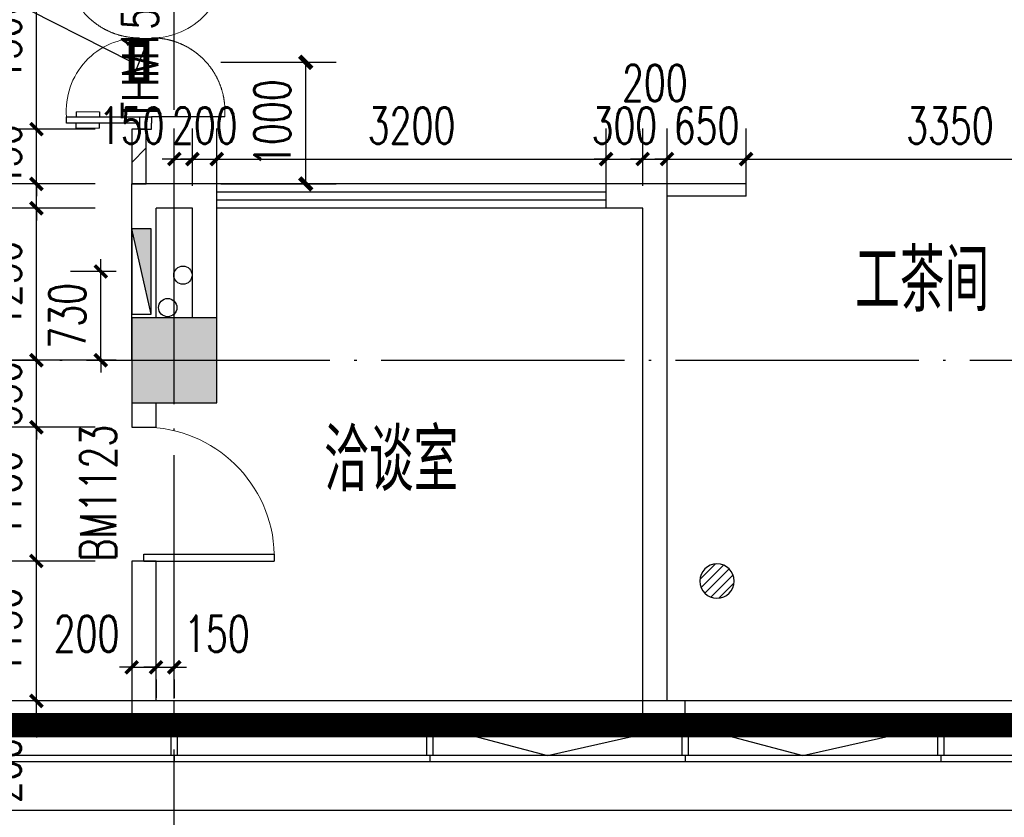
# Model space of a CAD drawing. Extents: x 797781 to 1255204, y 21234 to 1024248.
# Tile 518 of 656: x 928838 to 936930, y 566405 to 572962. Entities that reach past the tile are written whole.
import ezdxf

# ---------------------------------------------------------------- set-up
doc = ezdxf.new("R2010")
doc.units = 0
doc.header["$LTSCALE"] = 1000
doc.header["$MEASUREMENT"] = 0
doc.linetypes.add('230303生产综合楼-平面图_t8$0$DASHED2', pattern=[0.375, 0.25, -0.125])
doc.linetypes.add('230303生产综合楼-平面图_t8$0$DOTE', pattern=[2.42, 2, -0.2, 0.02, -0.2])
for name, color, linetype in [('230303生产综合楼-平面图_t8$0$3T_WOOD', 21, 'Continuous'), ('230303生产综合楼-平面图_t8$0$COLUMN', 40, 'Continuous'), ('230303生产综合楼-平面图_t8$0$CURTWALL', 4, 'Continuous'), ('230303生产综合楼-平面图_t8$0$DOOR_FIRE', 4, 'Continuous'), ('230303生产综合楼-平面图_t8$0$DOTE', 1, '230303生产综合楼-平面图_t8$0$DOTE'), ('230303生产综合楼-平面图_t8$0$PUB_DIM', 3, 'Continuous'), ('230303生产综合楼-平面图_t8$0$PUB_HATCH', 8, 'Continuous'), ('230303生产综合楼-平面图_t8$0$PUB_TEXT', 7, 'Continuous'), ('230303生产综合楼-平面图_t8$0$VPIPE-雨水', 4, 'Continuous'), ('230303生产综合楼-平面图_t8$0$WALL', 40, 'Continuous'), ('230303生产综合楼-平面图_t8$0$WALL-MOVE', 6, 'Continuous'), ('230303生产综合楼-平面图_t8$0$WINDOW', 4, 'Continuous'), ('230303生产综合楼-平面图_t8$0$WINDOW_TEXT', 7, 'Continuous'), ('230303生产综合楼-平面图_t8$0$看线', 115, 'Continuous'), ('DIM_LEAD', 3, 'Continuous'), ('EQUIP_地漏', 7, 'Continuous'), ('EQUIP_消火栓', 7, 'Continuous'), ('PUB_DIM', 3, 'Continuous'), ('PUB_HATCH', 8, 'Continuous'), ('VPIPE-消防', 1, 'Continuous'), ('电气洞口', 6, 'Continuous')]:
    doc.layers.add(name, color=color, linetype=linetype)
doc.styles.add('230303生产综合楼-平面图_t8$0$_TCH_DIM', font='SIMPLEX', dxfattribs={"bigfont": 'GBCBIG'})
doc.styles.add('230303生产综合楼-平面图_T8$0$_TCH_DIM_T3', font='SIMPLEX', dxfattribs={"width": 0.705882, "bigfont": 'GBCBIG'})
doc.styles.add('230303生产综合楼-平面图_t8$0$_TCH_WINDOW', font='SIMPLEX', dxfattribs={"height": 3.5, "bigfont": 'GBCBIG'})
doc.styles.add('_TCH_DIM_T3', font='SIMPLEX', dxfattribs={"width": 0.705882, "bigfont": 'GBCBIG'})
doc.dimstyles.new('230303生产综合楼-平面图_T8$0$_TCH_ARCH&&100', dxfattribs={"dimtxt": 297.5, "dimasz": 100, "dimexe": 250, "dimexo": 300, "dimgap": 126.25, "dimtad": 1, "dimdec": 0, "dimzin": 0, "dimdsep": 46, "dimtxsty": '230303生产综合楼-平面图_T8$0$_TCH_DIM_T3', "dimblk": '230303生产综合楼-平面图_t8$0$_ArchTick', "dimcen": 0.09, "dimclrt": 7, "dimazin": 2, "dimtfac": 1, "dimtdec": 0, "dimtix": 1, "dimtmove": 2, "dimatfit": 3, "dimfxl": 1, "dimtolj": 1, "dimtzin": 0, "dimarcsym": 0})
doc.dimstyles.new('_TCH_ARCH&&100', dxfattribs={"dimtxt": 297.5, "dimasz": 100, "dimexe": 250, "dimexo": 300, "dimgap": 126.25, "dimtad": 1, "dimdec": 0, "dimzin": 0, "dimdsep": 46, "dimtxsty": '_TCH_DIM_T3', "dimblk": 'ARCHTICK', "dimcen": 0.09, "dimclrt": 7, "dimazin": 2, "dimtfac": 1, "dimtdec": 0, "dimtix": 1, "dimtmove": 2, "dimatfit": 3, "dimfxl": 1, "dimtolj": 1, "dimtzin": 0, "dimarcsym": 0})

# ---------------------------------------------------------------- blocks, each defined once
blk = doc.blocks.new('AQ6-8')
at = {"color": 2, "linetype": '230303生产综合楼-平面图_t8$0$DOTE', "ltscale": 2, "const_width": 200}
blk.add_lwpolyline([(1030371.3, 562087.5), (1110171.3, 562086.9)], dxfattribs=at)
blk = doc.blocks.new('_ArchTick')
at = {"color": 0, "linetype": 'ByBlock', "const_width": 0.4}
blk.add_lwpolyline([(-0.5, -0.5), (0.5, 0.5)], dxfattribs=at)
blk = doc.blocks.new('*D6737')
at = {"layer": 'Defpoints', "color": 0, "transparency": 16777216}
for p in [(825719.5, 570215.7), (826717.7, 570215.6), (825719.4, 569216.1)]:
    blk.add_point(p, dxfattribs=at)
at = {"layer": 'PUB_DIM', "color": 0, "lineweight": -2, "transparency": 16777216}
for p, q in [((826019.5, 570215.7), (826967.7, 570215.6)), ((826717.7, 569216), (826717.7, 570215.6)), ((826019.4, 569216.1), (826967.7, 569216))]:
    blk.add_line(p, q, dxfattribs=at)
at = {"layer": 'PUB_DIM', "color": 0, "lineweight": -2, "transparency": 16777216, "xscale": 100, "yscale": 100, "zscale": 100}
for p, rotation in [((826717.7, 570215.6), 89.99667025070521), ((826717.7, 569216), 269.9966702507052)]:
    blk.add_blockref('_ArchTick', p, dxfattribs=dict(at, rotation=rotation))
at = {"layer": 'PUB_DIM', "color": 7, "transparency": 16777216, "insert": (826442.7, 569715.9), "char_height": 297.5, "attachment_point": 5, "rotation": 89.99667, "style": '_TCH_DIM_T3'}
blk.add_mtext('\\A1;1000', dxfattribs=at)
blk = doc.blocks.new('$TwtSys$00000141')
for p, q in [((-94.2, 7.7), (-10.1, 91.8)), ((-94.2, 7.7), (-10.1, 91.8)), ((-87.2, -35.1), (35.1, 87.2)), ((-87.2, -35.1), (35.1, 87.2)), ((-66.5, -66.5), (66.5, 66.5)), ((-66.5, -66.5), (66.5, 66.5)), ((-32.4, -87.1), (87.6, 32.9)), ((-32.4, -87.1), (87.6, 32.9)), ((11.4, -92.3), (92.3, -11.4)), ((11.4, -92.3), (92.3, -11.4))]:
    blk.add_line(p, q)
blk.add_circle((0, 0), 94)
blk.add_circle((0, 0), 94)
blk = doc.blocks.new('6FDL')
at = {"layer": 'EQUIP_地漏', "xscale": -1.5, "yscale": 1.5, "zscale": 1.5, "rotation": 90}
blk.add_blockref('$TwtSys$00000141', (1100812.1, 382489.7), dxfattribs=at)
blk = doc.blocks.new('230303生产综合楼-平面图_t8$0$_ArchTick')
at = {"color": 0, "linetype": 'ByBlock', "const_width": 0.3}
blk.add_lwpolyline([(-0.5, -0.5), (0.5, 0.5)], dxfattribs=at)
blk = doc.blocks.new('*D6325')
at = {"layer": '230303生产综合楼-平面图_t8$0$PUB_DIM', "color": 0, "lineweight": -2, "transparency": 16777216}
for p, q in [((1195264.5, 349567.6), (1195264.5, 349667.6)), ((1195390.8, 349567.6), (1195014.5, 349567.6)), ((1195264.5, 348837.6), (1195264.5, 349567.6)), ((1195390.8, 348837.6), (1195014.5, 348837.6)), ((1195264.5, 348837.6), (1195264.5, 348737.6))]:
    blk.add_line(p, q, dxfattribs=at)
at = {"layer": 'Defpoints', "color": 0, "transparency": 16777216}
for p in [(1195264.5, 349567.6), (1195690.8, 349567.6), (1195690.8, 348837.6)]:
    blk.add_point(p, dxfattribs=at)
at = {"layer": '230303生产综合楼-平面图_t8$0$PUB_DIM', "color": 0, "lineweight": -2, "transparency": 16777216, "xscale": 100, "yscale": 100, "zscale": 100}
for p, rotation in [((1195264.5, 349567.6), 270), ((1195264.5, 348837.6), 90)]:
    blk.add_blockref('230303生产综合楼-平面图_t8$0$_ArchTick', p, dxfattribs=dict(at, rotation=rotation))
at = {"layer": '230303生产综合楼-平面图_t8$0$PUB_DIM', "color": 7, "transparency": 16777216, "insert": (1194989.5, 349202.6), "char_height": 297.5, "attachment_point": 5, "rotation": 90, "style": '230303生产综合楼-平面图_T8$0$_TCH_DIM_T3'}
blk.add_mtext('\\A1;730', dxfattribs=at)
blk = doc.blocks.new('$TwtSys$00000434')
for p, q in [((-0.5, 0.5), (-0.5, -0.5)), ((-0.5, -0.5), (0.5, 0.5)), ((0.5, 0.5), (-0.5, 0.5)), ((0.5, -0.5), (0.5, 0.5)), ((-0.5, -0.5), (0.5, -0.5))]:
    blk.add_line(p, q)
blk.add_solid([(0.5, -0.5), (0.5, 0.5), (-0.5, -0.5)])
blk = doc.blocks.new('230303生产综合楼-平面图_t8$0$6WLGJ')
at = {"layer": '230303生产综合楼-平面图_t8$0$3T_WOOD'}
for points in [[(1047166.3, 366736.9), (1047116.3, 366736.9), (1047116.3, 366986.9), (1047166.3, 366986.9)], [(1049266.3, 366736.9), (1049216.3, 366736.9), (1049216.3, 366986.9), (1049266.3, 366986.9)], [(1051366.3, 366736.9), (1051316.3, 366736.9), (1051316.3, 366986.9), (1051366.3, 366986.9)], [(1053466.3, 366736.9), (1053416.3, 366736.9), (1053416.3, 366986.9), (1053466.3, 366986.9)]]:
    blk.add_lwpolyline(points, close=True, dxfattribs=at)
for points in [[(1047141.3, 366736.9), (1047141.4, 366686.9)], [(1047141.3, 366736.9), (1047141.4, 366686.9)], [(1049241.3, 366736.9), (1049241.4, 366686.9)], [(1051341.3, 366736.9), (1051341.4, 366686.9)], [(1053441.3, 366736.9), (1053441.4, 366686.9)]]:
    blk.add_lwpolyline(points, dxfattribs=at)
blk = doc.blocks.new('*D5005')
at = {"layer": '230303生产综合楼-平面图_t8$0$PUB_DIM', "color": 0, "lineweight": -2, "transparency": 16777216}
for p, q in [((930108, 571597.2), (930108, 572066.5)), ((930258, 571597.2), (930258, 572066.5)), ((930108, 571816.5), (930008, 571816.5)), ((930108, 571816.5), (930258, 571816.5)), ((930258, 571816.5), (930358, 571816.5))]:
    blk.add_line(p, q, dxfattribs=at)
at = {"layer": 'Defpoints', "color": 0, "transparency": 16777216}
for p in [(930258, 571816.5), (930108, 571297.2), (930258, 571297.2)]:
    blk.add_point(p, dxfattribs=at)
at = {"layer": '230303生产综合楼-平面图_t8$0$PUB_DIM', "color": 0, "lineweight": -2, "transparency": 16777216, "xscale": 100, "yscale": 100, "zscale": 100}
blk.add_blockref('230303生产综合楼-平面图_t8$0$_ArchTick', (930108, 571816.5), dxfattribs=at)
at = {"layer": '230303生产综合楼-平面图_t8$0$PUB_DIM', "color": 0, "lineweight": -2, "transparency": 16777216, "xscale": 100, "yscale": 100, "zscale": 100, "rotation": 180}
blk.add_blockref('230303生产综合楼-平面图_t8$0$_ArchTick', (930258, 571816.5), dxfattribs=at)
at = {"layer": '230303生产综合楼-平面图_t8$0$PUB_DIM', "color": 7, "transparency": 16777216, "insert": (929758, 572091.5), "char_height": 297.5, "attachment_point": 5, "style": '230303生产综合楼-平面图_T8$0$_TCH_DIM_T3'}
blk.add_mtext('\\A1;150', dxfattribs=at)
blk = doc.blocks.new('*D5006')
at = {"layer": '230303生产综合楼-平面图_t8$0$PUB_DIM', "color": 0, "lineweight": -2, "transparency": 16777216}
for p, q in [((930258, 571597.2), (930258, 572066.5)), ((930458, 571597.2), (930458, 572066.5)), ((930258, 571816.5), (930158, 571816.5)), ((930258, 571816.5), (930458, 571816.5)), ((930458, 571816.5), (930558, 571816.5))]:
    blk.add_line(p, q, dxfattribs=at)
at = {"layer": 'Defpoints', "color": 0, "transparency": 16777216}
for p in [(930458, 571816.5), (930258, 571297.2), (930458, 571297.2)]:
    blk.add_point(p, dxfattribs=at)
at = {"layer": '230303生产综合楼-平面图_t8$0$PUB_DIM', "color": 0, "lineweight": -2, "transparency": 16777216, "xscale": 100, "yscale": 100, "zscale": 100}
blk.add_blockref('230303生产综合楼-平面图_t8$0$_ArchTick', (930258, 571816.5), dxfattribs=at)
at = {"layer": '230303生产综合楼-平面图_t8$0$PUB_DIM', "color": 0, "lineweight": -2, "transparency": 16777216, "xscale": 100, "yscale": 100, "zscale": 100, "rotation": 180}
blk.add_blockref('230303生产综合楼-平面图_t8$0$_ArchTick', (930458, 571816.5), dxfattribs=at)
at = {"layer": '230303生产综合楼-平面图_t8$0$PUB_DIM', "color": 7, "transparency": 16777216, "insert": (930358, 572091.5), "char_height": 297.5, "attachment_point": 5, "style": '230303生产综合楼-平面图_T8$0$_TCH_DIM_T3'}
blk.add_mtext('\\A1;200', dxfattribs=at)
blk = doc.blocks.new('*D5007')
at = {"layer": '230303生产综合楼-平面图_t8$0$PUB_DIM', "color": 0, "lineweight": -2, "transparency": 16777216}
for p, q in [((930458, 571597.2), (930458, 572066.5)), ((933658, 571597.2), (933658, 572066.5)), ((930458, 571816.5), (933658, 571816.5))]:
    blk.add_line(p, q, dxfattribs=at)
at = {"layer": 'Defpoints', "color": 0, "transparency": 16777216}
for p in [(933658, 571816.5), (930458, 571297.2), (933658, 571297.2)]:
    blk.add_point(p, dxfattribs=at)
at = {"layer": '230303生产综合楼-平面图_t8$0$PUB_DIM', "color": 0, "lineweight": -2, "transparency": 16777216, "xscale": 100, "yscale": 100, "zscale": 100, "rotation": 180}
blk.add_blockref('230303生产综合楼-平面图_t8$0$_ArchTick', (930458, 571816.5), dxfattribs=at)
at = {"layer": '230303生产综合楼-平面图_t8$0$PUB_DIM', "color": 0, "lineweight": -2, "transparency": 16777216, "xscale": 100, "yscale": 100, "zscale": 100}
blk.add_blockref('230303生产综合楼-平面图_t8$0$_ArchTick', (933658, 571816.5), dxfattribs=at)
at = {"layer": '230303生产综合楼-平面图_t8$0$PUB_DIM', "color": 7, "transparency": 16777216, "insert": (932058, 572091.5), "char_height": 297.5, "attachment_point": 5, "style": '230303生产综合楼-平面图_T8$0$_TCH_DIM_T3'}
blk.add_mtext('\\A1;3200', dxfattribs=at)
blk = doc.blocks.new('*D5008')
at = {"layer": '230303生产综合楼-平面图_t8$0$PUB_DIM', "color": 0, "lineweight": -2, "transparency": 16777216}
for p, q in [((933658, 571597.2), (933658, 572066.5)), ((933958, 571597.2), (933958, 572066.5)), ((933658, 571816.5), (933558, 571816.5)), ((933658, 571816.5), (933958, 571816.5)), ((933958, 571816.5), (934058, 571816.5))]:
    blk.add_line(p, q, dxfattribs=at)
at = {"layer": 'Defpoints', "color": 0, "transparency": 16777216}
for p in [(933958, 571816.5), (933658, 571297.2), (933958, 571297.2)]:
    blk.add_point(p, dxfattribs=at)
at = {"layer": '230303生产综合楼-平面图_t8$0$PUB_DIM', "color": 0, "lineweight": -2, "transparency": 16777216, "xscale": 100, "yscale": 100, "zscale": 100}
blk.add_blockref('230303生产综合楼-平面图_t8$0$_ArchTick', (933658, 571816.5), dxfattribs=at)
at = {"layer": '230303生产综合楼-平面图_t8$0$PUB_DIM', "color": 0, "lineweight": -2, "transparency": 16777216, "xscale": 100, "yscale": 100, "zscale": 100, "rotation": 180}
blk.add_blockref('230303生产综合楼-平面图_t8$0$_ArchTick', (933958, 571816.5), dxfattribs=at)
at = {"layer": '230303生产综合楼-平面图_t8$0$PUB_DIM', "color": 7, "transparency": 16777216, "insert": (933808, 572091.5), "char_height": 297.5, "attachment_point": 5, "style": '230303生产综合楼-平面图_T8$0$_TCH_DIM_T3'}
blk.add_mtext('\\A1;300', dxfattribs=at)
blk = doc.blocks.new('*D5009')
at = {"layer": '230303生产综合楼-平面图_t8$0$PUB_DIM', "color": 0, "lineweight": -2, "transparency": 16777216}
for p, q in [((933958, 571597.2), (933958, 572066.5)), ((934158, 571597.2), (934158, 572066.5)), ((933958, 571816.5), (933858, 571816.5)), ((933958, 571816.5), (934158, 571816.5)), ((934158, 571816.5), (934258, 571816.5))]:
    blk.add_line(p, q, dxfattribs=at)
at = {"layer": 'Defpoints', "color": 0, "transparency": 16777216}
for p in [(934158, 571816.5), (933958, 571297.2), (934158, 571297.2)]:
    blk.add_point(p, dxfattribs=at)
at = {"layer": '230303生产综合楼-平面图_t8$0$PUB_DIM', "color": 0, "lineweight": -2, "transparency": 16777216, "xscale": 100, "yscale": 100, "zscale": 100}
blk.add_blockref('230303生产综合楼-平面图_t8$0$_ArchTick', (933958, 571816.5), dxfattribs=at)
at = {"layer": '230303生产综合楼-平面图_t8$0$PUB_DIM', "color": 0, "lineweight": -2, "transparency": 16777216, "xscale": 100, "yscale": 100, "zscale": 100, "rotation": 180}
blk.add_blockref('230303生产综合楼-平面图_t8$0$_ArchTick', (934158, 571816.5), dxfattribs=at)
at = {"layer": '230303生产综合楼-平面图_t8$0$PUB_DIM', "color": 7, "transparency": 16777216, "insert": (934058, 572441.5), "char_height": 297.5, "attachment_point": 5, "style": '230303生产综合楼-平面图_T8$0$_TCH_DIM_T3'}
blk.add_mtext('\\A1;200', dxfattribs=at)
blk = doc.blocks.new('*D5010')
at = {"layer": '230303生产综合楼-平面图_t8$0$PUB_DIM', "color": 0, "lineweight": -2, "transparency": 16777216}
for p, q in [((934158, 571597.2), (934158, 572066.5)), ((934807.7, 571597.2), (934807.7, 572066.5)), ((934158, 571816.5), (934058, 571816.5)), ((934158, 571816.5), (934807.7, 571816.5)), ((934807.7, 571816.5), (934907.7, 571816.5))]:
    blk.add_line(p, q, dxfattribs=at)
at = {"layer": 'Defpoints', "color": 0, "transparency": 16777216}
for p in [(934807.7, 571816.5), (934158, 571297.2), (934807.7, 571297.2)]:
    blk.add_point(p, dxfattribs=at)
at = {"layer": '230303生产综合楼-平面图_t8$0$PUB_DIM', "color": 0, "lineweight": -2, "transparency": 16777216, "xscale": 100, "yscale": 100, "zscale": 100}
blk.add_blockref('230303生产综合楼-平面图_t8$0$_ArchTick', (934158, 571816.5), dxfattribs=at)
at = {"layer": '230303生产综合楼-平面图_t8$0$PUB_DIM', "color": 0, "lineweight": -2, "transparency": 16777216, "xscale": 100, "yscale": 100, "zscale": 100, "rotation": 180}
blk.add_blockref('230303生产综合楼-平面图_t8$0$_ArchTick', (934807.7, 571816.5), dxfattribs=at)
at = {"layer": '230303生产综合楼-平面图_t8$0$PUB_DIM', "color": 7, "transparency": 16777216, "insert": (934482.9, 572091.5), "char_height": 297.5, "attachment_point": 5, "style": '230303生产综合楼-平面图_T8$0$_TCH_DIM_T3'}
blk.add_mtext('\\A1;650', dxfattribs=at)
blk = doc.blocks.new('*D5011')
at = {"layer": '230303生产综合楼-平面图_t8$0$PUB_DIM', "color": 0, "lineweight": -2, "transparency": 16777216}
for p, q in [((934807.7, 571597.2), (934807.7, 572066.5)), ((938158, 571597.2), (938158, 572066.5)), ((934807.7, 571816.5), (938158, 571816.5))]:
    blk.add_line(p, q, dxfattribs=at)
at = {"layer": 'Defpoints', "color": 0, "transparency": 16777216}
for p in [(938158, 571816.5), (934807.7, 571297.2), (938158, 571297.2)]:
    blk.add_point(p, dxfattribs=at)
at = {"layer": '230303生产综合楼-平面图_t8$0$PUB_DIM', "color": 0, "lineweight": -2, "transparency": 16777216, "xscale": 100, "yscale": 100, "zscale": 100, "rotation": 180}
blk.add_blockref('230303生产综合楼-平面图_t8$0$_ArchTick', (934807.7, 571816.5), dxfattribs=at)
at = {"layer": '230303生产综合楼-平面图_t8$0$PUB_DIM', "color": 0, "lineweight": -2, "transparency": 16777216, "xscale": 100, "yscale": 100, "zscale": 100}
blk.add_blockref('230303生产综合楼-平面图_t8$0$_ArchTick', (938158, 571816.5), dxfattribs=at)
at = {"layer": '230303生产综合楼-平面图_t8$0$PUB_DIM', "color": 7, "transparency": 16777216, "insert": (936482.9, 572091.5), "char_height": 297.5, "attachment_point": 5, "style": '230303生产综合楼-平面图_T8$0$_TCH_DIM_T3'}
blk.add_mtext('\\A1;3350', dxfattribs=at)
blk = doc.blocks.new('*D5015')
at = {"layer": '230303生产综合楼-平面图_t8$0$PUB_DIM', "color": 0, "lineweight": -2, "transparency": 16777216}
for p, q in [((929758, 567638.5), (929658, 567638.5)), ((929758, 567638.5), (929958, 567638.5)), ((929958, 567638.5), (930058, 567638.5)), ((929758, 567537.2), (929758, 567388.5)), ((929958, 567537.2), (929958, 567388.5))]:
    blk.add_line(p, q, dxfattribs=at)
at = {"layer": 'Defpoints', "color": 0, "transparency": 16777216}
for p in [(929758, 567837.2), (929958, 567837.2), (929958, 567638.5)]:
    blk.add_point(p, dxfattribs=at)
at = {"layer": '230303生产综合楼-平面图_t8$0$PUB_DIM', "color": 0, "lineweight": -2, "transparency": 16777216, "xscale": 100, "yscale": 100, "zscale": 100}
blk.add_blockref('230303生产综合楼-平面图_t8$0$_ArchTick', (929758, 567638.5), dxfattribs=at)
at = {"layer": '230303生产综合楼-平面图_t8$0$PUB_DIM', "color": 0, "lineweight": -2, "transparency": 16777216, "xscale": 100, "yscale": 100, "zscale": 100, "rotation": 180}
blk.add_blockref('230303生产综合楼-平面图_t8$0$_ArchTick', (929958, 567638.5), dxfattribs=at)
at = {"layer": '230303生产综合楼-平面图_t8$0$PUB_DIM', "color": 7, "transparency": 16777216, "insert": (929388, 567913.5), "char_height": 297.5, "attachment_point": 5, "style": '230303生产综合楼-平面图_T8$0$_TCH_DIM_T3'}
blk.add_mtext('\\A1;200', dxfattribs=at)
blk = doc.blocks.new('*D5016')
at = {"layer": '230303生产综合楼-平面图_t8$0$PUB_DIM', "color": 0, "lineweight": -2, "transparency": 16777216}
for p, q in [((929958, 567638.5), (929858, 567638.5)), ((929958, 567638.5), (930108, 567638.5)), ((930108, 567638.5), (930208, 567638.5)), ((929958, 567537.2), (929958, 567388.5)), ((930108, 567537.2), (930108, 567388.5))]:
    blk.add_line(p, q, dxfattribs=at)
at = {"layer": 'Defpoints', "color": 0, "transparency": 16777216}
for p in [(929958, 567837.2), (930108, 567837.2), (930108, 567638.5)]:
    blk.add_point(p, dxfattribs=at)
at = {"layer": '230303生产综合楼-平面图_t8$0$PUB_DIM', "color": 0, "lineweight": -2, "transparency": 16777216, "xscale": 100, "yscale": 100, "zscale": 100}
blk.add_blockref('230303生产综合楼-平面图_t8$0$_ArchTick', (929958, 567638.5), dxfattribs=at)
at = {"layer": '230303生产综合楼-平面图_t8$0$PUB_DIM', "color": 0, "lineweight": -2, "transparency": 16777216, "xscale": 100, "yscale": 100, "zscale": 100, "rotation": 180}
blk.add_blockref('230303生产综合楼-平面图_t8$0$_ArchTick', (930108, 567638.5), dxfattribs=at)
at = {"layer": '230303生产综合楼-平面图_t8$0$PUB_DIM', "color": 7, "transparency": 16777216, "insert": (930458, 567913.5), "char_height": 297.5, "attachment_point": 5, "style": '230303生产综合楼-平面图_T8$0$_TCH_DIM_T3'}
blk.add_mtext('\\A1;150', dxfattribs=at)
blk = doc.blocks.new('*D5074')
at = {"layer": '230303生产综合楼-平面图_t8$0$PUB_DIM', "color": 0, "lineweight": -2, "transparency": 16777216}
for p, q in [((929458.4, 573562.2), (928724.9, 573562.2)), ((928974.8, 572062.2), (928974.9, 573562.2)), ((929458.3, 572062.2), (928724.8, 572062.2))]:
    blk.add_line(p, q, dxfattribs=at)
at = {"layer": 'Defpoints', "color": 0, "transparency": 16777216}
for p in [(928974.9, 573562.2), (929758.4, 573562.2), (929758.3, 572062.2)]:
    blk.add_point(p, dxfattribs=at)
at = {"layer": '230303生产综合楼-平面图_t8$0$PUB_DIM', "color": 0, "lineweight": -2, "transparency": 16777216, "xscale": 100, "yscale": 100, "zscale": 100}
for p, rotation in [((928974.9, 573562.2), 89.99671250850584), ((928974.8, 572062.2), 269.9967125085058)]:
    blk.add_blockref('230303生产综合楼-平面图_t8$0$_ArchTick', p, dxfattribs=dict(at, rotation=rotation))
at = {"layer": '230303生产综合楼-平面图_t8$0$PUB_DIM', "color": 7, "transparency": 16777216, "insert": (928699.8, 572812.2), "char_height": 297.5, "attachment_point": 5, "rotation": 89.99671, "style": '230303生产综合楼-平面图_T8$0$_TCH_DIM_T3'}
blk.add_mtext('\\A1;1500', dxfattribs=at)
blk = doc.blocks.new('*D5075')
at = {"layer": '230303生产综合楼-平面图_t8$0$PUB_DIM', "color": 0, "lineweight": -2, "transparency": 16777216}
for p, q in [((928974.8, 572062.2), (928974.8, 572162.2)), ((929458.3, 572062.2), (928724.8, 572062.2)), ((928974.8, 571612.2), (928974.8, 572062.2)), ((929458.3, 571612.2), (928724.8, 571612.2)), ((928974.8, 571612.2), (928974.8, 571512.2))]:
    blk.add_line(p, q, dxfattribs=at)
at = {"layer": 'Defpoints', "color": 0, "transparency": 16777216}
for p in [(928974.8, 572062.2), (929758.3, 572062.2), (929758.3, 571612.2)]:
    blk.add_point(p, dxfattribs=at)
at = {"layer": '230303生产综合楼-平面图_t8$0$PUB_DIM', "color": 0, "lineweight": -2, "transparency": 16777216, "xscale": 100, "yscale": 100, "zscale": 100}
for p, rotation in [((928974.8, 572062.2), 269.9967125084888), ((928974.8, 571612.2), 89.99671250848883)]:
    blk.add_blockref('230303生产综合楼-平面图_t8$0$_ArchTick', p, dxfattribs=dict(at, rotation=rotation))
at = {"layer": '230303生产综合楼-平面图_t8$0$PUB_DIM', "color": 7, "transparency": 16777216, "insert": (928699.8, 571837.2), "char_height": 297.5, "attachment_point": 5, "rotation": 89.99671, "style": '230303生产综合楼-平面图_T8$0$_TCH_DIM_T3'}
blk.add_mtext('\\A1;450', dxfattribs=at)
blk = doc.blocks.new('*D5076')
at = {"layer": '230303生产综合楼-平面图_t8$0$PUB_DIM', "color": 0, "lineweight": -2, "transparency": 16777216}
for p, q in [((928974.8, 571612.2), (928974.8, 571712.2)), ((929458.3, 571612.2), (928724.8, 571612.2)), ((928974.8, 571412.2), (928974.8, 571612.2)), ((929458.2, 571412.2), (928724.8, 571412.2)), ((928974.8, 571412.2), (928974.8, 571312.2))]:
    blk.add_line(p, q, dxfattribs=at)
at = {"layer": 'Defpoints', "color": 0, "transparency": 16777216}
for p in [(928974.8, 571612.2), (929758.3, 571612.2), (929758.2, 571412.2)]:
    blk.add_point(p, dxfattribs=at)
at = {"layer": '230303生产综合楼-平面图_t8$0$PUB_DIM', "color": 0, "lineweight": -2, "transparency": 16777216, "xscale": 100, "yscale": 100, "zscale": 100}
for p, rotation in [((928974.8, 571612.2), 269.9967125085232), ((928974.8, 571412.2), 89.99671250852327)]:
    blk.add_blockref('230303生产综合楼-平面图_t8$0$_ArchTick', p, dxfattribs=dict(at, rotation=rotation))
at = {"layer": '230303生产综合楼-平面图_t8$0$PUB_DIM', "color": 7, "transparency": 16777216, "insert": (928349.8, 571537.2), "char_height": 297.5, "attachment_point": 5, "rotation": 89.99671, "style": '230303生产综合楼-平面图_T8$0$_TCH_DIM_T3'}
blk.add_mtext('\\A1;200', dxfattribs=at)
blk = doc.blocks.new('*D5077')
at = {"layer": '230303生产综合楼-平面图_t8$0$PUB_DIM', "color": 0, "lineweight": -2, "transparency": 16777216}
for p, q in [((929458.2, 571412.2), (928724.8, 571412.2)), ((928974.7, 570162.2), (928974.8, 571412.2)), ((929458.2, 570162.2), (928724.7, 570162.2))]:
    blk.add_line(p, q, dxfattribs=at)
at = {"layer": 'Defpoints', "color": 0, "transparency": 16777216}
for p in [(928974.8, 571412.2), (929758.2, 571412.2), (929758.2, 570162.1)]:
    blk.add_point(p, dxfattribs=at)
at = {"layer": '230303生产综合楼-平面图_t8$0$PUB_DIM', "color": 0, "lineweight": -2, "transparency": 16777216, "xscale": 100, "yscale": 100, "zscale": 100}
for p, rotation in [((928974.8, 571412.2), 89.99671250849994), ((928974.7, 570162.2), 269.9967125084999)]:
    blk.add_blockref('230303生产综合楼-平面图_t8$0$_ArchTick', p, dxfattribs=dict(at, rotation=rotation))
at = {"layer": '230303生产综合楼-平面图_t8$0$PUB_DIM', "color": 7, "transparency": 16777216, "insert": (928699.7, 570787.2), "char_height": 297.5, "attachment_point": 5, "rotation": 89.99671, "style": '230303生产综合楼-平面图_T8$0$_TCH_DIM_T3'}
blk.add_mtext('\\A1;1250', dxfattribs=at)
blk = doc.blocks.new('*D5078')
at = {"layer": '230303生产综合楼-平面图_t8$0$PUB_DIM', "color": 0, "lineweight": -2, "transparency": 16777216}
for p, q in [((928974.7, 570162.2), (928974.7, 570262.2)), ((929458.2, 570162.2), (928724.7, 570162.2)), ((928974.7, 569612.2), (928974.7, 570162.2)), ((929458.1, 569612.2), (928724.7, 569612.2)), ((928974.7, 569612.2), (928974.7, 569512.2))]:
    blk.add_line(p, q, dxfattribs=at)
at = {"layer": 'Defpoints', "color": 0, "transparency": 16777216}
for p in [(928974.7, 570162.2), (929758.2, 570162.1), (929758.1, 569612.1)]:
    blk.add_point(p, dxfattribs=at)
at = {"layer": '230303生产综合楼-平面图_t8$0$PUB_DIM', "color": 0, "lineweight": -2, "transparency": 16777216, "xscale": 100, "yscale": 100, "zscale": 100}
for p, rotation in [((928974.7, 570162.2), 269.9967125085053), ((928974.7, 569612.2), 89.99671250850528)]:
    blk.add_blockref('230303生产综合楼-平面图_t8$0$_ArchTick', p, dxfattribs=dict(at, rotation=rotation))
at = {"layer": '230303生产综合楼-平面图_t8$0$PUB_DIM', "color": 7, "transparency": 16777216, "insert": (928699.7, 569887.2), "char_height": 297.5, "attachment_point": 5, "rotation": 89.99671, "style": '230303生产综合楼-平面图_T8$0$_TCH_DIM_T3'}
blk.add_mtext('\\A1;550', dxfattribs=at)
blk = doc.blocks.new('*D5079')
at = {"layer": '230303生产综合楼-平面图_t8$0$PUB_DIM', "color": 0, "lineweight": -2, "transparency": 16777216}
for p, q in [((929458.1, 569612.2), (928724.7, 569612.2)), ((928974.6, 568512.2), (928974.7, 569612.2)), ((929458.1, 568512.2), (928724.6, 568512.2))]:
    blk.add_line(p, q, dxfattribs=at)
at = {"layer": 'Defpoints', "color": 0, "transparency": 16777216}
for p in [(928974.7, 569612.2), (929758.1, 569612.1), (929758.1, 568512.1)]:
    blk.add_point(p, dxfattribs=at)
at = {"layer": '230303生产综合楼-平面图_t8$0$PUB_DIM', "color": 0, "lineweight": -2, "transparency": 16777216, "xscale": 100, "yscale": 100, "zscale": 100}
for p, rotation in [((928974.7, 569612.2), 89.99671250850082), ((928974.6, 568512.2), 269.9967125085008)]:
    blk.add_blockref('230303生产综合楼-平面图_t8$0$_ArchTick', p, dxfattribs=dict(at, rotation=rotation))
at = {"layer": '230303生产综合楼-平面图_t8$0$PUB_DIM', "color": 7, "transparency": 16777216, "insert": (928699.6, 569062.2), "char_height": 297.5, "attachment_point": 5, "rotation": 89.99671, "style": '230303生产综合楼-平面图_T8$0$_TCH_DIM_T3'}
blk.add_mtext('\\A1;1100', dxfattribs=at)
blk = doc.blocks.new('*D5080')
at = {"layer": '230303生产综合楼-平面图_t8$0$PUB_DIM', "color": 0, "lineweight": -2, "transparency": 16777216}
for p, q in [((929458.1, 568512.2), (928724.6, 568512.2)), ((928974.5, 567362.2), (928974.6, 568512.2)), ((929458, 567362.2), (928724.5, 567362.2))]:
    blk.add_line(p, q, dxfattribs=at)
at = {"layer": 'Defpoints', "color": 0, "transparency": 16777216}
for p in [(928974.6, 568512.2), (929758.1, 568512.1), (929758, 567362.1)]:
    blk.add_point(p, dxfattribs=at)
at = {"layer": '230303生产综合楼-平面图_t8$0$PUB_DIM', "color": 0, "lineweight": -2, "transparency": 16777216, "xscale": 100, "yscale": 100, "zscale": 100}
for p, rotation in [((928974.6, 568512.2), 89.99671250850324), ((928974.5, 567362.2), 269.9967125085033)]:
    blk.add_blockref('230303生产综合楼-平面图_t8$0$_ArchTick', p, dxfattribs=dict(at, rotation=rotation))
at = {"layer": '230303生产综合楼-平面图_t8$0$PUB_DIM', "color": 7, "transparency": 16777216, "insert": (928699.6, 567937.2), "char_height": 297.5, "attachment_point": 5, "rotation": 89.99671, "style": '230303生产综合楼-平面图_T8$0$_TCH_DIM_T3'}
blk.add_mtext('\\A1;1150', dxfattribs=at)
blk = doc.blocks.new('*D5081')
at = {"layer": '230303生产综合楼-平面图_t8$0$PUB_DIM', "color": 0, "lineweight": -2, "transparency": 16777216}
for p, q in [((928974.5, 567362.2), (928974.5, 567462.2)), ((929458, 567362.2), (928724.5, 567362.2)), ((928974.5, 567162.2), (928974.5, 567362.2)), ((929458, 567162.2), (928724.5, 567162.2)), ((928974.5, 567162.2), (928974.5, 567062.2))]:
    blk.add_line(p, q, dxfattribs=at)
at = {"layer": 'Defpoints', "color": 0, "transparency": 16777216}
for p in [(928974.5, 567362.2), (929758, 567362.1), (929758, 567162.2)]:
    blk.add_point(p, dxfattribs=at)
at = {"layer": '230303生产综合楼-平面图_t8$0$PUB_DIM', "color": 0, "lineweight": -2, "transparency": 16777216, "xscale": 100, "yscale": 100, "zscale": 100}
for p, rotation in [((928974.5, 567362.2), 269.9967125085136), ((928974.5, 567162.2), 89.9967125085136)]:
    blk.add_blockref('230303生产综合楼-平面图_t8$0$_ArchTick', p, dxfattribs=dict(at, rotation=rotation))
at = {"layer": '230303生产综合楼-平面图_t8$0$PUB_DIM', "color": 7, "transparency": 16777216, "insert": (928699.5, 566792.2), "char_height": 297.5, "attachment_point": 5, "rotation": 89.99671, "style": '230303生产综合楼-平面图_T8$0$_TCH_DIM_T3'}
blk.add_mtext('\\A1;200', dxfattribs=at)
blk = doc.blocks.new('230303生产综合楼-平面图_t8$0$$DorLib2D$00000013')
at = {"linetype": '230303生产综合楼-平面图_t8$0$DASHED2'}
for p, q in [((-0.4333, 0.3972), (-0.4333, -0.0028)), ((0.4333, -0.4694), (0.4333, -0.0694))]:
    blk.add_line(p, q, dxfattribs=at)
for p, q in [((0.4333, 0.3972), (0.4333, -0.0028)), ((0.4667, 0.3972), (0.4333, 0.3972)), ((0.4667, -0.0028), (0.4667, 0.3972)), ((0.4051, 0.3441), (0.4333, 0.3441)), ((0.4949, 0.3441), (0.4667, 0.3441)), ((0.4051, 0.2158), (0.4333, 0.2158)), ((0.4949, 0.2158), (0.4667, 0.2158)), ((-0.5, -0.0028), (-0.4667, -0.0028)), ((-0.4333, -0.0028), (-0.5, -0.0028)), ((-0.5, -0.0028), (-0.5, -0.0694)), ((-0.5, -0.0028), (-0.5, -0.0028)), ((-0.4333, -0.0028), (-0.4667, -0.0028)), ((-0.4333, -0.0028), (-0.4333, -0.0694)), ((0.4333, -0.0028), (0.4333, -0.0694)), ((0.4333, -0.0028), (0.4667, -0.0028)), ((0.4333, -0.0028), (0.5, -0.0028)), ((0.5, -0.0028), (0.5, -0.0694)), ((0.5, -0.0028), (0.5, -0.0028)), ((-0.4333, -0.0694), (-0.5, -0.0694)), ((-0.5, -0.0694), (-0.5, -0.0694)), ((-0.5, -0.0694), (-0.4667, -0.0694)), ((-0.4667, -0.0694), (-0.4667, -0.4694)), ((-0.4333, -0.0694), (-0.4667, -0.0694)), ((-0.4333, -0.4694), (-0.4333, -0.0694)), ((0.4333, -0.0694), (0.4667, -0.0694)), ((0.5, -0.0694), (0.4667, -0.0694)), ((0.5, -0.0694), (0.5, -0.0694)), ((-0.4949, -0.2798), (-0.4667, -0.2798)), ((-0.4051, -0.2798), (-0.4333, -0.2798)), ((-0.4949, -0.4081), (-0.4667, -0.4081)), ((-0.4051, -0.4081), (-0.4333, -0.4081)), ((-0.4667, -0.4694), (-0.4333, -0.4694))]:
    blk.add_line(p, q)
at = {"lineweight": 13}
for p, q in [((0.4051, 0.3441), (0.4051, 0.2158)), ((0.4949, 0.3441), (0.4949, 0.2158)), ((-0.4949, -0.4081), (-0.4949, -0.2798)), ((-0.4051, -0.4081), (-0.4051, -0.2798))]:
    blk.add_line(p, q, dxfattribs=at)
at = {"linetype": '230303生产综合楼-平面图_t8$0$DASHED2', "lineweight": 13}
for centre, start, end in [((-0.4, -0.0014), 359.8007, 94.7805), ((0.4, -0.0708), 179.8007, 274.7805)]:
    blk.add_arc(centre, 0.4, start, end, dxfattribs=at)
at = {"lineweight": 13}
for centre, start, end in [((0.4, -0.0014), 85.2195, 180.1993), ((-0.4, -0.0708), 265.2195, 0.1993)]:
    blk.add_arc(centre, 0.4, start, end, dxfattribs=at)
blk = doc.blocks.new('230303生产综合楼-平面图_t8$0$$DorLib2D$00000001')
for p, q in [((0.45, 0.975), (0.5, 0.975)), ((0.45, 0), (0.45, 0.975)), ((0.5, 0), (0.5, 0.975)), ((0.5, 0), (0.45, 0))]:
    blk.add_line(p, q)
at = {"lineweight": 13}
blk.add_arc((0.475, 0), 0.975, 91.46928, 180, dxfattribs=at)
blk = doc.blocks.new('_FZH')
blk.add_lwpolyline([(-0.5, -0.5), (0.5, -0.5), (0.5, 0.5), (-0.5, 0.5)], close=True)
at = {"layer": 'PUB_HATCH'}
blk.add_solid([(-0.5, -0.5), (0.5, -0.5), (-0.5, 0.5), (0.5, 0.5)], dxfattribs=at)
blk = doc.blocks.new('6-8FQD')
at = {"layer": 'DIM_LEAD'}
blk.add_line((825287.1, 570215.7), (823065.4, 571347.7), dxfattribs=at)
at = {"layer": '电气洞口', "color": 6, "lineweight": -2}
blk.add_line((825407.1, 570365.7), (825287.1, 570065.7), dxfattribs=at)
at = {"layer": '电气洞口', "color": 6, "lineweight": -2, "const_width": 50}
blk.add_lwpolyline([(825407.1, 570065.7), (825287.1, 570065.7), (825287.1, 570365.7), (825407.1, 570365.7)], close=True, dxfattribs=at)
at = {"layer": 'PUB_DIM'}
dim = blk.add_aligned_dim(p1=(825719.4, 569216.1), p2=(825719.5, 570215.7), distance=-998.3, dimstyle='_TCH_ARCH&&100', dxfattribs=at)
dim.commit()
dim.dimension.update_dxf_attribs({"geometry": '*D6737', "text_midpoint": (826442.7, 569715.9)})
blk = doc.blocks.new('230303生产综合楼-平面图_t8$0$6-XHS')
at = {"layer": '230303生产综合楼-平面图_t8$0$VPIPE-雨水'}
blk.add_circle((1195814.8, 349271), 75, dxfattribs=at)
at = {"layer": 'VPIPE-消防'}
blk.add_circle((1195939.6, 349537.6), 75, dxfattribs=at)
at = {"layer": 'EQUIP_消火栓', "xscale": -700, "yscale": -160, "zscale": 700, "rotation": 270.0000000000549}
blk.add_blockref('$TwtSys$00000434', (1195598.4, 349567.6), dxfattribs=at)
at = {"layer": '230303生产综合楼-平面图_t8$0$PUB_DIM'}
dim = blk.add_aligned_dim(p1=(1195690.8, 348837.6), p2=(1195690.8, 349567.6), distance=426.3, dimstyle='230303生产综合楼-平面图_T8$0$_TCH_ARCH&&100', dxfattribs=at)
dim.commit()
dim.dimension.update_dxf_attribs({"geometry": '*D6325', "text_midpoint": (1194989.5, 349202.6)})

msp = doc.modelspace()

# ---------------------------------------------------------------- hatches: boundary and pattern name
at = {"layer": '230303生产综合楼-平面图_t8$0$PUB_HATCH'}
h = msp.add_hatch(dxfattribs=at)
h.set_pattern_fill('普通砖', color=256, scale=100, style=0)
h.set_pattern_definition([(45, (0, 179.5), (-176.776766, 176.776766), [])])
h.paths.add_polyline_path([(929878, 571612.2), (929878, 572062.2), (929758, 572062.2), (929758, 571612.2)])

# ---------------------------------------------------------------- linework, layer by layer
at = {"layer": '230303生产综合楼-平面图_t8$0$CURTWALL'}
for p, q in [((933658, 571612.2), (930458, 571612.2)), ((933658, 571545.5), (930458, 571545.5)), ((933658, 571478.8), (930458, 571478.8)), ((933658, 571412.2), (930458, 571412.2))]:
    msp.add_line(p, q, dxfattribs=at)
for points in [[(895858, 590262.2), (963708, 590262.2), (989558, 587582.3), (989558, 566862.2), (895858, 566862.2)], [(895908, 590212.2), (963705.4, 590212.2), (989508, 587537.2), (989508, 566912.2), (895908, 566912.2)], [(896158, 589962.2), (963692.5, 589962.2), (989258, 587311.8), (989258, 567162.2), (896158, 567162.2)]]:
    msp.add_lwpolyline(points, close=True, dxfattribs=at)
for points in [[(932233, 567162.2), (933174.8, 566912.2), (934283, 567162.2)], [(934333, 567162.2), (935274.8, 566912.2), (936383, 567162.2)]]:
    msp.add_lwpolyline(points, dxfattribs=at)
at = {"layer": '230303生产综合楼-平面图_t8$0$DOTE'}
for p, q in [((930108, 564962.2), (930108, 592962.2)), ((895508, 570162.2), (989908, 570162.2))]:
    msp.add_line(p, q, dxfattribs=at)
at = {"layer": '230303生产综合楼-平面图_t8$0$PUB_HATCH', "color": 8}
for points in [[(896358, 576462.2), (896358, 589762.2), (963682.2, 589762.2), (989058, 587131.4), (989058, 567362.2), (896358, 567362.2), (896358, 573462.2)], [(989058, 569912.2), (989058, 567362.2), (896358, 567362.2), (896358, 569812.2)]]:
    msp.add_lwpolyline(points, dxfattribs=at)
at = {"layer": '230303生产综合楼-平面图_t8$0$WALL'}
for p, q in [((930358, 571612.2), (929758, 571612.2)), ((929758, 570512.2), (929758, 571612.2)), ((930458, 571612.2), (930358, 571612.2)), ((930458, 571412.2), (930458, 571612.2)), ((934158, 571612.2), (933658, 571612.2)), ((933658, 571412.2), (933658, 571612.2)), ((934807.7, 571612.2), (934158, 571612.2)), ((934158, 571512.2), (934158, 571612.2)), ((934158, 567362.2), (934158, 571612.2)), ((934807.7, 571512.2), (934807.7, 571612.2)), ((934807.7, 571512.2), (934158, 571512.2)), ((930258, 571412.2), (929958, 571412.2)), ((929958, 570512.2), (929958, 571412.2)), ((930258, 570512.2), (930258, 571412.2)), ((930458, 570512.2), (930458, 571412.2)), ((930458, 571412.2), (930458, 571412.2)), ((933958, 571412.2), (933658, 571412.2)), ((933958, 567162.2), (933958, 571412.2)), ((929758, 570162.2), (929758, 570512.2)), ((929758, 569812.2), (929758, 569612.2)), ((929958, 569612.2), (929958, 569812.2)), ((929758, 569612.2), (929958, 569612.2)), ((929958, 568512.2), (929758, 568512.2)), ((929758, 568512.2), (929758, 567162.2)), ((929958, 567362.2), (929958, 568512.2)), ((930108, 567362.2), (929958, 567362.2)), ((930108, 567162.2), (930108, 567362.2)), ((934308, 567362.2), (934158, 567362.2)), ((934308, 567162.2), (934308, 567362.2)), ((930108, 567162.2), (929758, 567162.2)), ((934308, 567162.2), (933958, 567162.2))]:
    msp.add_line(p, q, dxfattribs=at)
at = {"layer": '230303生产综合楼-平面图_t8$0$WALL-MOVE'}
for p, q in [((929878, 572062.2), (929758, 572062.2)), ((929758, 572062.2), (929758, 571612.2)), ((929878, 571612.2), (929878, 572062.2)), ((929758, 571612.2), (929878, 571612.2))]:
    msp.add_line(p, q, dxfattribs=at)
at = {"layer": '230303生产综合楼-平面图_t8$0$看线'}
msp.add_lwpolyline([(895458, 569181.9), (895458, 593389.6), (921394.7, 590662.2), (989958, 590662.2), (989958, 566462.2), (921321.3, 566462.2)], dxfattribs=at)
msp.add_lwpolyline([(895458, 590662.2), (964094.7, 590662.2), (989958, 587942.4), (989958, 566462.2), (895458, 566462.2)], close=True, dxfattribs=at)

# ---------------------------------------------------------------- block references
for name, p in [('230303生产综合楼-平面图_t8$0$6-XHS', (-265760.4, 221324.5)), ('AQ6-8', (-127563.3, 5074.6)), ('230303生产综合楼-平面图_t8$0$6WLGJ', (-117033.3, 200175.3)), ('6FDL', (-166243.3, 185857.2)), ('6-8FQD', (104470.9, 2396.1))]:
    msp.add_blockref(name, p)
at = {"layer": '230303生产综合楼-平面图_t8$0$COLUMN', "xscale": 700, "yscale": 700, "zscale": 700}
msp.add_blockref('_FZH', (930108, 570162.2), dxfattribs=at)
at = {"layer": '230303生产综合楼-平面图_t8$0$DOOR_FIRE'}
ref = msp.add_blockref('230303生产综合楼-平面图_t8$0$$DorLib2D$00000001', (929858, 569062.2), dxfattribs=dict(at, xscale=-1100, yscale=-1100, zscale=200, rotation=90))
ref.add_attrib('A', 'BM1123', (929631.7, 568507.2), dxfattribs={"layer": '230303生产综合楼-平面图_t8$0$WINDOW_TEXT', "ltscale": 2, "height": 297.5, "rotation": 90, "style": '230303生产综合楼-平面图_t8$0$_TCH_WINDOW', "width": 0.705882})
at = {"layer": '230303生产综合楼-平面图_t8$0$WINDOW'}
ref = msp.add_blockref('230303生产综合楼-平面图_t8$0$$DorLib2D$00000013', (929818, 572812.2), dxfattribs=dict(at, xscale=1500, yscale=-1500, zscale=120, rotation=270))
ref.add_attrib('A', 'THM1523', (929976, 572142.2), dxfattribs={"layer": '230303生产综合楼-平面图_t8$0$WINDOW_TEXT', "ltscale": 2, "height": 297.5, "rotation": 90, "style": '230303生产综合楼-平面图_t8$0$_TCH_WINDOW', "width": 0.705882})

# ---------------------------------------------------------------- texts
at = {"layer": '230303生产综合楼-平面图_t8$0$PUB_TEXT', "style": '230303生产综合楼-平面图_t8$0$_TCH_DIM'}
for s, p in [('工茶间', (935703.6, 570563.7)), ('洽谈室', (931339.4, 569087))]:
    msp.add_text(s, height=510.64, dxfattribs=at).set_placement(p)

# ---------------------------------------------------------------- dimensions: what is measured, and where the dimension line sits
at = {"layer": '230303生产综合楼-平面图_t8$0$PUB_DIM'}
for p1, p2, distance, picture, middle in [((929758.3, 572062.2), (929758.4, 573562.2), 783.5, '*D5074', (928699.8, 572812.2)), ((930258, 571297.2), (930458, 571297.2), 519.4, '*D5006', (930358, 572091.5)), ((930458, 571297.2), (933658, 571297.2), 519.4, '*D5007', (932058, 572091.5)), ((933658, 571297.2), (933958, 571297.2), 519.4, '*D5008', (933808, 572091.5)), ((934158, 571297.2), (934807.7, 571297.2), 519.4, '*D5010', (934482.9, 572091.5)), ((934807.7, 571297.2), (938158, 571297.2), 519.4, '*D5011', (936482.9, 572091.5)), ((929758.3, 571612.2), (929758.3, 572062.2), 783.5, '*D5075', (928699.8, 571837.2)), ((929758.2, 570162.1), (929758.2, 571412.2), 783.5, '*D5077', (928699.7, 570787.2)), ((929758.1, 569612.1), (929758.2, 570162.1), 783.5, '*D5078', (928699.7, 569887.2)), ((929758.1, 568512.1), (929758.1, 569612.1), 783.5, '*D5079', (928699.6, 569062.2)), ((929758, 567362.1), (929758.1, 568512.1), 783.5, '*D5080', (928699.6, 567937.2))]:
    dim = msp.add_aligned_dim(p1=p1, p2=p2, distance=distance, dimstyle='230303生产综合楼-平面图_T8$0$_TCH_ARCH&&100', dxfattribs=at)
    dim.commit()
    dim.dimension.update_dxf_attribs({"geometry": picture, "text_midpoint": middle})
for base, p1, p2, angle, picture, middle in [((934158, 571816.5), (933958, 571297.2), (934158, 571297.2), 0, '*D5009', (934058, 572441.5)), ((930258, 571816.5), (930108, 571297.2), (930258, 571297.2), 0, '*D5005', (929758, 572091.5)), ((928974.8, 571612.2), (929758.2, 571412.2), (929758.3, 571612.2), 89.99671, '*D5076', (928349.8, 571537.2)), ((929958, 567638.5), (929758, 567837.2), (929958, 567837.2), 0, '*D5015', (929388, 567913.5)), ((930108, 567638.5), (929958, 567837.2), (930108, 567837.2), 0, '*D5016', (930458, 567913.5)), ((928974.5, 567362.2), (929758, 567162.2), (929758, 567362.1), 89.99671, '*D5081', (928699.5, 566792.2))]:
    dim = msp.add_linear_dim(base=base, p1=p1, p2=p2, angle=angle, dimstyle='230303生产综合楼-平面图_T8$0$_TCH_ARCH&&100', dxfattribs=at)
    dim.commit()
    dim.dimension.update_dxf_attribs({"geometry": picture, "text_midpoint": middle, "dimtype": 161})

doc.saveas('drawing.dxf')
